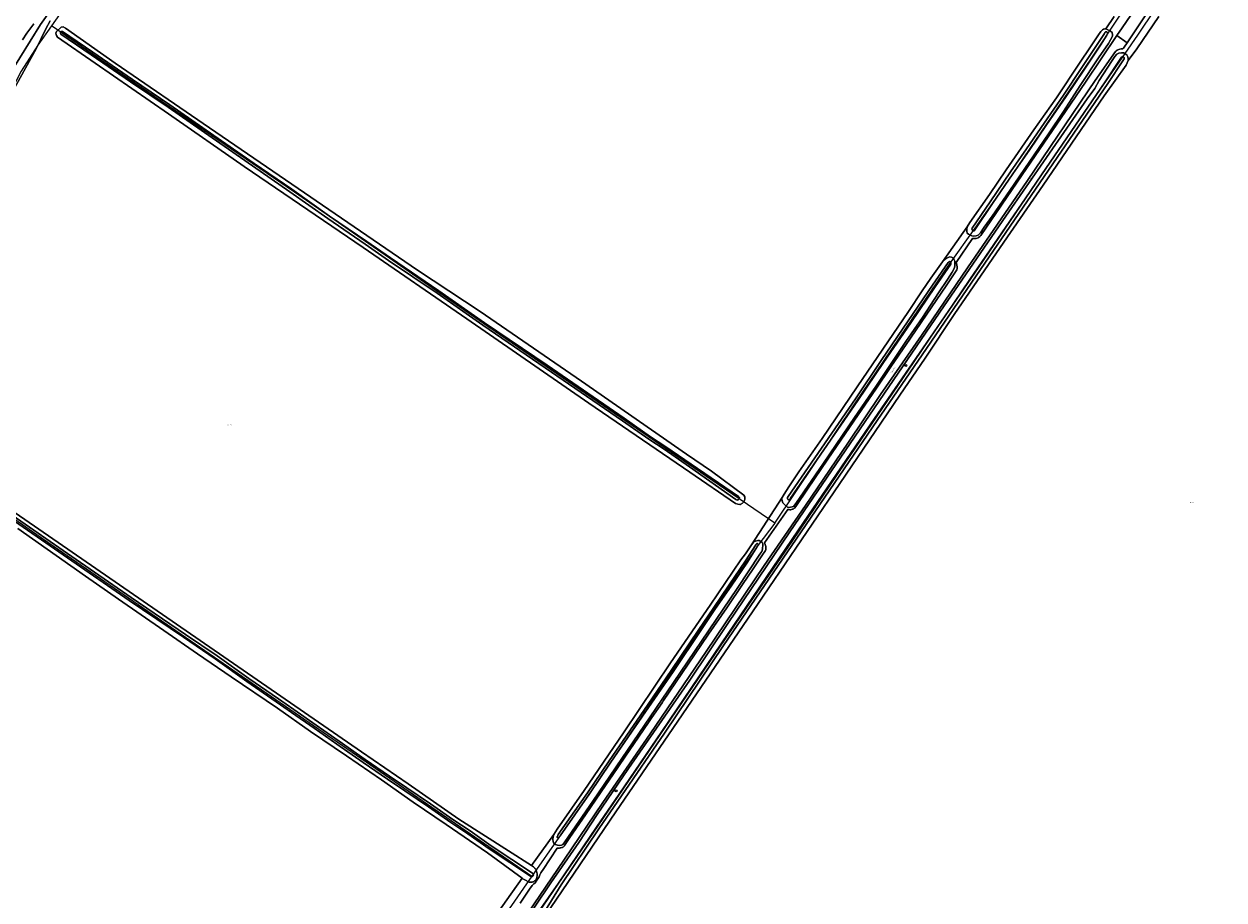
# Model space of a CAD drawing. Header units: metres. Extents: x 250001 to 257773, y 598992 to 609118.
# Tile 285 of 656: x 253455 to 253886, y 602004 to 602319. Entities that reach past the tile are written whole.
import ezdxf
from ezdxf.enums import TextEntityAlignment as Align
from ezdxf.lldxf.tags import DXFTag

# ---------------------------------------------------------------- set-up
doc = ezdxf.new("R2010")
doc.units = ezdxf.units.M
for name, color, linetype, lineweight in [('B-WE-GR-BOOM-S', 252, 'Continuous', 25), ('B-WE-GR-BOUWLAND-GV', 252, 'Continuous', 13), ('B-WE-GR-GROENVOORZIENING-GV', 252, 'Continuous', 18), ('B-WE-KG-GRENS_PERCEEL-G', 150, 'KG-PERCEEL', 18), ('B-WE-KG-GRENS_PERCEEL-S', 150, 'Continuous', 25), ('B-WE-OG-TOPOGRAFIE-T18', 2, 'Continuous', 18), ('B-WE-OG-WATER-GV', 252, 'Continuous', 18), ('B-WE-OG-WATER_SLOOT-GV', 252, 'Continuous', 18), ('B-WE-VH-VERHARDING_GESLOTEN-GV', 252, 'Continuous', 18), ('X-XX-AL-REFERENTIE-G', 7, 'Continuous', 18)]:
    doc.layers.add(name, color=color, linetype=linetype, lineweight=lineweight)
doc.styles.add('NLCS-ISO', font='NLCS-ISO.ttf')
doc.styles.add('NLCS-ISO-ANNOTATIEF-T18', font='NLCS-ISO.ttf', dxfattribs={"height": 1.8})
doc.styles.get("Standard").update_dxf_attribs({"font": 'NLCS-ISO.ttf'})
tags = doc.linetypes.add('KG-PERCEEL', pattern='A,5.5,-2,["P",Standard,S=1.8,R=0,X=-0.5,Y=-0.9],-2,5.5,-2,[5,NLCS.SHX,S=0.75,R=0,X=0,Y=0],-2', length=19).pattern_tags.tags
tags[6] = DXFTag(74, 10)

# ---------------------------------------------------------------- blocks, each defined once
blk = doc.blocks.new('SKG-PERCEELNUMMER-SO')
at = {"style": 'NLCS-ISO', "oblique": 10, "flags": 1}
blk.add_attdef('GEMEENTECODE', text='', height=1.8, dxfattribs=at).set_placement((0, 2.6), align=Align.MIDDLE_CENTER)
at = {"style": 'NLCS-ISO', "oblique": 10}
blk.add_attdef('SECTIE', text='', height=1.8, dxfattribs=at).set_placement((-0.5, 0), align=Align.MIDDLE_RIGHT)
blk.add_attdef('PERCEELNUMMER', text='', height=1.8, dxfattribs=at).set_placement((0.5, 0), align=Align.MIDDLE_LEFT)
blk = doc.blocks.new('BS2021-132-Xref-KAD-20210617')
at = {"layer": 'B-WE-KG-GRENS_PERCEEL-G', "flags": 128}
for points in [[(253470.19, 601751.189), (253479.108, 601765.297), (253492.894, 601785.714), (253530.188, 601840.187), (253549.594, 601868.187), (253558.688, 601881.562), (253567.422, 601894.125), (253573.688, 601902.375), (253575.11, 601904.75), (253577.672, 601908.937), (253588.922, 601925.562), (253603.796, 601947.25), (253626.734, 601980.937), (253646.454, 602009.937), (253659.14, 602028.312), (253673.516, 602049.375), (253696.688, 602083.5), (253701, 602089.812), (253715.39, 602110.937), (253730.828, 602133.437), (253749.626, 602161.187), (253774.454, 602197.687), (253794.468, 602227.187), (253833.406, 602284), (253854.89, 602315.062), (253861.25, 602324.562), (253886.39, 602361.125), (253905.75, 602389.375), (253944.566, 602447), (253954.812, 602462.187), (253975.734, 602492.875), (254012.578, 602546.875), (254017.734, 602555.187), (254024.828, 602565.562), (254052.5, 602605.937), (254063.938, 602622.687), (254101.844, 602678.125), (254119.104, 602703.215), (254154.18, 602753.762), (254195.268, 602814.106), (254218.408, 602848.278)], [(253792.124, 602643.008), (253791.33, 602640.382), (253786.998, 602626.705), (253785.528, 602623.249), (253782.888, 602619.233), (253779.644, 602615.184), (253775.036, 602611.184), (253748.434, 602593.917), (253740.63, 602587.841), (253730.178, 602578.057), (253709.694, 602557.023), (253689.72, 602537.751), (253676.68, 602525.602), (253605.518, 602456.117), (253596.444, 602446.157), (253593.894, 602444.242), (253570.696, 602427.874), (253560.968, 602422.172), (253544.98, 602414.113), (253536.986, 602409.783), (253527.4, 602404.099), (253520.022, 602399.412), (253512.786, 602394.064), (253509.608, 602391.326), (253507.676, 602389.126), (253505.938, 602386.127), (253501.898, 602377.895), (253497.192, 602370.911), (253485.93, 602350.891), (253469.306, 602325.302), (253464.404, 602318.452)], [(253724.35, 602139.625), (253746.126, 602172.013), (253753.374, 602182.883), (253763.438, 602197.778), (253769.476, 602206.634), (253787.19, 602232.802), (253796.45, 602245.684), (253805.708, 602258.97), (253838.316, 602306.876), (253848.784, 602322.576), (253868.912, 602351.964), (253895.08, 602390.612), (253904.742, 602404.702), (253928.092, 602439.324), (253938.556, 602455.024), (253971.972, 602504.541), (253979.459, 602515.134)], [(253464.404, 602318.452), (253459.434, 602311.507), (253453.458, 602302.084), (253449.48, 602294.435), (253447.838, 602290.234), (253445.306, 602285.961), (253440.784, 602281.028), (253434.362, 602275.403), (253426.134, 602269.813), (253415.904, 602264.957), (253409.62, 602261.418), (253406.536, 602259.331), (253402.822, 602255.832), (253397.584, 602250.633), (253394.488, 602247.231)], [(253724.35, 602139.625), (253699.428, 602156.715), (253619.716, 602211.465), (253551.682, 602258.567), (253491.7, 602299.63), (253464.404, 602318.452)], [(253341.884, 602214.685), (253343.586, 602212.467), (253348.174, 602211.09), (253393.614, 602181.257), (253461.542, 602133.982), (253637.094, 602012.875)], [(253724.35, 602139.625), (253718.312, 602131.625), (253705.61, 602113.062), (253694.61, 602097.062), (253690.782, 602091.375), (253676.296, 602069.937), (253652.296, 602034.562), (253646.734, 602026.75), (253637.094, 602012.875)], [(253637.094, 602012.875), (253627.876, 601999.5), (253601.876, 601961.5), (253581.14, 601930.812), (253568.938, 601913.062), (253564.172, 601905.875), (253560.046, 601899.25), (253550.734, 601886.062), (253542.568, 601874.061)]]:
    blk.add_lwpolyline(points, dxfattribs=at)
at = {"layer": 'B-WE-KG-GRENS_PERCEEL-S', "xscale": 0.2, "yscale": 0.2, "zscale": 0.2}
for p, values in [((253815.875, 602263.415), {'PERCEELNUMMER': '188', 'SECTIE': 'M'}), ((253528.169, 602174.999), {'PERCEELNUMMER': '176', 'SECTIE': 'M'}), ((253874.075, 602147.119), {'PERCEELNUMMER': '576', 'SECTIE': 'M'})]:
    blk.add_blockref('SKG-PERCEELNUMMER-SO', p, dxfattribs=at).add_auto_attribs(values)
blk = doc.blocks.new('SGR-BOOM_01-SO')
at = {"linetype": 'ByBlock', "lineweight": 18}
h = blk.add_hatch(color=0, dxfattribs=at)
h.dxf.hatch_style = 1
edge = h.paths.add_edge_path()
edge.add_arc((0, 0), 0.25, 0, 360)
at = {"color": 0, "linetype": 'ByBlock', "lineweight": 18}
for radius in [2, 0.25]:
    blk.add_circle((0, 0), radius, dxfattribs=at)
blk = doc.blocks.new('BS2021-132-Xref-BGT-GRIJS-20210617-aangepast')
at = {"layer": 'B-WE-GR-BOUWLAND-GV', "flags": 128}
for points in [[(253463.957, 602320.256), (253462.323, 602317.326), (253458.851, 602310.091), (253449.924, 602293.889)], [(253393.261, 602183.444), (253575.871, 602057.503), (253592.59, 602045.951), (253610.757, 602033.284), (253628.651, 602021.94), (253636.91, 602016.663), (253644.914, 602027.81), (253646.201, 602029.679), (253655.843, 602043.64), (253670.049, 602064.282), (253686.917, 602089.438), (253701.166, 602110.182), (253712.227, 602126.468), (253713.807, 602128.617), (253716.016, 602131.912), (253727.074, 602148.947), (253727.747, 602150.153), (253729.414, 602152.727), (253733.027, 602158.126), (253741.382, 602170.073), (253753.978, 602188.698), (253772.382, 602215.739), (253777.371, 602223.212), (253780.428, 602227.67), (253784.672, 602233.585), (253793.568, 602246.179), (253794.504, 602247.694), (253801.6, 602257.846), (253807.569, 602266.643), (253817.459, 602281.076), (253825.624, 602292.581), (253833.889, 602305.042), (253837.884, 602310.831), (253840.683, 602315.165), (253841.618, 602316.383), (253842.174, 602316.904), (253842.571, 602317.173), (253842.998, 602317.31), (253843.356, 602317.266), (253846.415, 602321.762)], [(253862.448, 602321.767), (253854.502, 602310.141), (253851.436, 602305.895), (253850.633, 602304.278), (253842.79, 602293.287), (253832.754, 602278.516), (253820.801, 602261.17), (253806.755, 602240.706), (253788.892, 602214.695), (253778.403, 602198.998), (253769.288, 602185.625), (253760.452, 602172.561), (253745.705, 602150.978), (253716.314, 602107.813), (253686.191, 602063.604), (253667.289, 602035.931), (253641.613, 601998.195)], [(253622.497, 601996.588), (253633.608, 602012.064), (253621.131, 602021.21), (253606.227, 602031.362), (253594.424, 602039.373), (253583.066, 602047.444), (253570.4, 602056.084), (253557.462, 602064.859), (253545.616, 602073.147), (253529.011, 602084.401), (253516.879, 602092.778), (253504.787, 602101.094), (253488.497, 602112.375), (253476.582, 602120.67), (253452.291, 602137.794)]]:
    blk.add_lwpolyline(points, dxfattribs=at)
blk.add_lwpolyline([(253701.584, 602158.368), (253713.189, 602149.714), (253713.639, 602149.149), (253713.653, 602148.988), (253713.657, 602148.787), (253713.644, 602148.586), (253713.616, 602148.386), (253713.572, 602148.19), (253713.513, 602147.996), (253713.439, 602147.808), (253713.35, 602147.627), (253713.248, 602147.452), (253713.132, 602147.286), (253713.003, 602147.13), (253712.863, 602146.984), (253712.712, 602146.85), (253712.55, 602146.727), (253712.38, 602146.618), (253712.202, 602146.523), (253712.017, 602146.441), (253711.827, 602146.375), (253711.046, 602146.452), (253710.304, 602146.783), (253693.873, 602158.008), (253657.568, 602182.771), (253613.734, 602213.12), (253576.417, 602238.686), (253533.599, 602267.909), (253506.474, 602286.751), (253480.035, 602305.018), (253466.575, 602314.271), (253466.15, 602314.943), (253466.016, 602315.33), (253466.007, 602315.738), (253466.198, 602316.342), (253467.919, 602317.929), (253468.565, 602317.989), (253469.453, 602317.555), (253487.305, 602305.011), (253521.15, 602281.795), (253595.976, 602230.576), (253618.475, 602215.754), (253654.923, 602190.747), (253692.68, 602164.493)], close=True, dxfattribs=at)
at = {"layer": 'B-WE-GR-GROENVOORZIENING-GV', "flags": 128}
for points in [[(253449.924, 602293.889), (253458.851, 602310.091), (253462.323, 602317.326), (253463.957, 602320.256)], [(253469.344, 602331.416), (253460.467, 602318.924), (253449.338, 602300.897)], [(253846.415, 602321.762), (253843.356, 602317.266), (253843.559, 602317.241), (253844.982, 602316.529), (253845.607, 602316.003), (253845.805, 602315.222), (253845.78, 602314.69), (253844.282, 602312.02), (253840.766, 602306.913), (253834.087, 602296.996), (253828.119, 602287.609), (253822.72, 602279.606), (253808.837, 602259.215), (253802.458, 602249.947), (253799.634, 602246.004), (253798.288, 602244.062), (253797.453, 602243.222), (253796.778, 602242.986), (253795.912, 602242.866), (253795.177, 602242.967), (253794.06, 602243.493), (253793.544, 602243.946), (253793.381, 602244.622), (253793.365, 602245.238), (253793.568, 602246.179), (253784.672, 602233.585), (253785.8, 602234.63), (253786.65, 602235.176), (253787.311, 602235.339), (253787.913, 602235.297), (253788.369, 602235.033), (253788.767, 602234.55), (253789.033, 602233.846), (253789.123, 602232.979), (253789.125, 602232.333), (253789.111, 602231.981), (253788.863, 602231.202), (253788.074, 602229.907), (253786.465, 602227.201), (253783.159, 602222.463), (253777.469, 602213.534), (253771.485, 602204.913), (253760.674, 602188.76), (253752.964, 602177.681), (253741.875, 602161.292), (253731.97, 602146.772), (253731.092, 602145.668), (253730.564, 602145.52), (253729.991, 602145.371), (253729.566, 602145.282), (253729.007, 602145.325), (253727.992, 602146.233), (253727.3, 602146.936), (253727.018, 602147.757), (253726.943, 602148.389), (253727.074, 602148.947), (253716.016, 602131.912), (253716.836, 602132.913), (253717.437, 602133.252), (253718.259, 602133.46), (253718.802, 602133.417), (253719.405, 602133.096), (253719.818, 602132.686), (253720.039, 602132.202), (253720.056, 602131.541), (253719.969, 602130.865), (253719.926, 602130.38), (253719.708, 602129.513), (253718.962, 602128.542), (253710.843, 602116.229), (253687.992, 602082.392), (253658.937, 602039.816), (253648.901, 602025.133), (253648.184, 602024.221), (253647.729, 602023.984), (253647.039, 602023.88), (253646.319, 602023.922), (253645.555, 602024.155), (253644.981, 602024.55), (253644.656, 602025.254), (253644.596, 602026.003), (253644.681, 602026.987), (253644.914, 602027.81), (253636.91, 602016.663), (253637.673, 602016.163), (253637.852, 602015.99), (253638.021, 602015.805), (253638.176, 602015.611), (253638.319, 602015.406), (253638.449, 602015.193), (253638.564, 602014.972), (253638.666, 602014.744), (253638.752, 602014.51), (253638.823, 602014.271), (253638.879, 602014.028), (253638.919, 602013.782), (253638.943, 602013.534), (253638.951, 602013.284), (253638.944, 602013.035), (253638.92, 602012.787), (253638.919, 602012.77), (253638.897, 602012.579), (253638.86, 602012.391), (253638.807, 602012.206), (253638.739, 602012.027), (253638.656, 602011.854), (253638.559, 602011.688), (253638.449, 602011.531), (253638.326, 602011.384), (253638.191, 602011.248), (253638.045, 602011.123), (253637.889, 602011.011), (253637.725, 602010.912), (253637.553, 602010.827), (253637.374, 602010.757), (253637.19, 602010.702), (253637.003, 602010.662), (253636.812, 602010.639), (253636.621, 602010.631), (253636.429, 602010.639), (253636.239, 602010.663), (253636.051, 602010.703), (253635.867, 602010.758), (253635.689, 602010.829), (253635.517, 602010.914), (253635.352, 602011.013), (253635.197, 602011.125), (253635.052, 602011.25), (253633.817, 602011.911), (253633.608, 602012.064), (253622.497, 601996.588)], [(253632.794, 602003.108), (253636.249, 602008.166), (253637.155, 602009.412), (253637.356, 602009.707), (253637.756, 602010.009), (253638.205, 602010.472), (253638.57, 602010.966), (253639.666, 602012.589), (253639.778, 602012.833), (253639.778, 602012.981), (253639.897, 602013.326), (253639.988, 602013.562), (253640.31, 602013.995), (253640.563, 602014.384), (253641.158, 602015.251), (253646.108, 602022.89), (253646.888, 602022.934), (253647.023, 602022.934), (253647.244, 602022.964), (253647.494, 602023.002), (253647.785, 602023.066), (253648.04, 602023.142), (253648.217, 602023.216), (253648.437, 602023.39), (253648.643, 602023.633), (253648.812, 602023.813), (253650.689, 602026.658), (253656.336, 602034.91), (253661.975, 602043.096), (253667.921, 602051.853), (253670.693, 602055.942), (253675.356, 602062.748), (253679.219, 602068.428), (253680.196, 602069.873), (253683.852, 602075.155), (253684.408, 602076.007), (253690.927, 602085.62), (253700.559, 602099.763), (253707.105, 602109.28), (253712.719, 602117.617), (253716.62, 602123.272), (253719.768, 602127.972), (253721.066, 602129.908), (253721.182, 602130.243), (253721.211, 602130.452), (253721.192, 602130.908), (253721.115, 602131.316), (253720.981, 602131.705), (253720.864, 602132.066), (253720.649, 602132.57), (253724.927, 602138.646), (253729.012, 602144.532), (253729.779, 602144.449), (253730.123, 602144.508), (253730.598, 602144.656), (253730.93, 602144.765), (253731.162, 602144.891), (253731.444, 602145.116), (253731.887, 602145.701), (253736.132, 602151.903), (253743.436, 602162.625), (253752.745, 602176.298), (253760.634, 602187.864), (253766.084, 602195.829), (253773.108, 602206.125), (253780.826, 602217.473), (253786.001, 602224.981), (253789.606, 602230.348), (253789.793, 602230.706), (253789.911, 602231.18), (253789.914, 602231.486), (253789.908, 602231.841), (253789.849, 602232.417), (253789.661, 602232.984), (253789.621, 602233.316), (253795.454, 602241.943), (253796.164, 602241.962), (253796.415, 602241.957), (253796.799, 602241.999), (253797.079, 602242.1), (253797.427, 602242.206), (253797.651, 602242.339), (253798.097, 602242.683), (253798.433, 602243.113), (253813.31, 602264.899), (253827.26, 602285.372), (253836.001, 602298.181), (253847.323, 602314.874), (253849.196, 602317.635), (253858.393, 602331.156)], [(253632.345, 601993.266), (253643.931, 602010.478), (253653.983, 602024.941), (253660.536, 602035.032), (253671.801, 602051.466), (253693.791, 602083.274), (253707.44, 602103.649), (253729.735, 602136.618), (253751.417, 602168.278), (253765.389, 602188.713), (253785.198, 602217.769), (253807.451, 602250.019), (253836.713, 602292.184), (253839.376, 602295.921), (253840.925, 602298.745), (253845.416, 602305.6), (253846.556, 602307.439), (253847.289, 602308.263), (253848.081, 602308.544), (253848.962, 602308.708), (253849.667, 602308.71), (253850.946, 602308.023), (253851.286, 602307.29), (253851.434, 602306.688), (253851.436, 602305.895), (253854.502, 602310.141), (253862.448, 602321.767)], [(253857.715, 602322.336), (253851.024, 602312.336), (253849.983, 602310.78), (253849.72, 602310.416), (253849.439, 602310.194), (253849.218, 602310.14), (253848.882, 602310.087), (253848.411, 602310.006), (253848.054, 602309.916), (253847.666, 602309.778), (253847.404, 602309.666), (253847.129, 602309.454), (253846.854, 602309.18), (253839.583, 602298.727), (253815.15, 602262.788), (253793.657, 602231.377), (253777.141, 602207.121), (253762.414, 602185.874), (253750.668, 602168.389), (253735.401, 602146.034), (253720.543, 602124.426), (253699.748, 602093.558), (253679.572, 602064.012), (253662.577, 602039.287), (253648.549, 602018.583), (253635.568, 601999.543)]]:
    blk.add_lwpolyline(points, dxfattribs=at)
at = {"layer": 'B-WE-OG-WATER-GV', "flags": 128}
for points in [[(253453.927, 602313.411), (253455.527, 602315.705), (253458.056, 602319.082)], [(253641.593, 602000), (253647.587, 602009.74), (253661.151, 602029.824), (253669.308, 602041.678), (253684.685, 602064.16), (253705.981, 602095.673), (253733.835, 602136.614), (253761.142, 602176.624), (253777.338, 602200.185), (253798.33, 602230.813), (253821.163, 602264.278), (253844.077, 602297.629), (253849.464, 602305.799), (253849.983, 602306.571), (253849.99, 602306.6), (253850.003, 602306.695), (253849.999, 602306.79), (253849.98, 602306.884), (253849.945, 602306.973), (253849.896, 602307.055), (253849.834, 602307.128), (253849.761, 602307.189), (253849.678, 602307.237), (253849.589, 602307.271), (253849.495, 602307.29), (253849.4, 602307.292), (253849.305, 602307.279), (253849.214, 602307.25), (253849.129, 602307.207), (253849.052, 602307.15), (253848.55, 602306.402), (253843.169, 602298.24), (253820.26, 602264.896), (253797.427, 602231.431), (253776.436, 602200.804), (253760.239, 602177.242), (253732.931, 602137.23), (253705.075, 602096.287), (253683.78, 602064.775), (253668.406, 602042.297), (253660.247, 602030.44), (253646.684, 602010.358), (253639.442, 602000)], [(253447.929, 602142.57), (253492.297, 602111.869), (253511.819, 602098.656), (253523.183, 602090.878), (253534.626, 602082.739), (253545.198, 602075.496), (253550.712, 602071.611), (253558.77, 602065.981), (253567.007, 602060.312), (253576.411, 602053.718), (253585.124, 602047.709), (253591.344, 602043.489), (253599.868, 602037.705), (253607.929, 602032.057), (253614.096, 602028.01), (253621.725, 602022.642), (253636.531, 602012.766), (253636.887, 602012.647), (253636.988, 602012.646), (253637.089, 602012.66), (253637.185, 602012.69), (253637.277, 602012.735), (253637.359, 602012.793), (253637.432, 602012.864), (253637.492, 602012.945), (253637.539, 602013.035), (253637.572, 602013.131), (253637.589, 602013.231), (253637.589, 602013.332), (253637.574, 602013.432), (253637.544, 602013.529), (253637.499, 602013.62), (253637.475, 602013.656), (253637.251, 602013.845), (253622.458, 602023.712), (253614.825, 602029.082), (253608.657, 602033.131), (253600.604, 602038.773), (253592.072, 602044.562), (253585.856, 602048.779), (253577.152, 602054.782), (253567.747, 602061.377), (253559.509, 602067.047), (253551.457, 602072.673), (253545.938, 602076.561), (253535.369, 602083.803), (253523.926, 602091.942), (253512.549, 602099.728), (253493.03, 602112.939), (253471.657, 602127.728), (253448.668, 602143.636)]]:
    blk.add_lwpolyline(points, dxfattribs=at)
for points in [[(253468.352, 602316.313), (253468.122, 602316.345), (253468.086, 602316.345), (253467.997, 602316.334), (253467.912, 602316.307), (253467.833, 602316.266), (253467.763, 602316.211), (253467.704, 602316.144), (253467.657, 602316.068), (253467.625, 602315.985), (253467.608, 602315.897), (253467.607, 602315.808), (253467.622, 602315.72), (253467.653, 602315.636), (253467.734, 602315.403), (253478.636, 602307.989), (253492.838, 602298.236), (253506.339, 602289.117), (253522.109, 602278.115), (253536.667, 602268.045), (253550.092, 602258.75), (253563.707, 602249.106), (253577.14, 602239.948), (253585.572, 602234.083), (253602.963, 602222.321), (253619.462, 602210.792), (253641.887, 602195.523), (253669.631, 602176.486), (253679.116, 602169.831), (253684.625, 602166.226), (253693.739, 602159.96), (253710.414, 602148.15), (253710.903, 602147.994), (253711.014, 602148.012), (253711.123, 602148.045), (253711.225, 602148.093), (253711.32, 602148.155), (253711.405, 602148.23), (253711.479, 602148.316), (253711.54, 602148.411), (253711.587, 602148.514), (253711.618, 602148.623), (253711.635, 602148.735), (253711.635, 602148.848), (253711.619, 602148.961), (253711.588, 602149.069), (253711.584, 602149.078), (253711.362, 602149.295), (253694.369, 602160.862), (253685.238, 602167.139), (253679.733, 602170.741), (253670.253, 602177.393), (253642.507, 602196.431), (253620.087, 602211.698), (253603.586, 602223.228), (253586.194, 602234.99), (253577.764, 602240.854), (253564.335, 602250.01), (253550.723, 602259.651), (253537.293, 602268.949), (253522.737, 602279.019), (253506.961, 602290.024), (253493.457, 602299.145), (253479.256, 602308.897)], [(253843.579, 602316.258), (253843.489, 602316.267), (253843.398, 602316.259), (253843.311, 602316.236), (253843.229, 602316.197), (253843.154, 602316.145), (253843.091, 602316.081), (253843.039, 602316.006), (253842.829, 602315.647), (253840.495, 602312.095), (253834.779, 602303.405), (253828.136, 602293.527), (253821.146, 602283.462), (253814.861, 602274.228), (253809.082, 602265.884), (253801.76, 602255.139), (253795.352, 602245.67), (253795.236, 602245.299), (253795.267, 602245.198), (253795.315, 602245.1), (253795.376, 602245.01), (253795.45, 602244.929), (253795.534, 602244.86), (253795.628, 602244.804), (253795.729, 602244.763), (253795.835, 602244.737), (253795.944, 602244.726), (253796.053, 602244.731), (253796.263, 602245.053), (253802.67, 602254.522), (253809.989, 602265.262), (253815.768, 602273.605), (253822.053, 602282.839), (253829.044, 602292.906), (253835.694, 602302.796), (253841.415, 602311.49), (253843.748, 602315.043), (253843.992, 602315.65), (253844.002, 602315.741), (253843.996, 602315.831), (253843.974, 602315.919), (253843.937, 602316.002), (253843.886, 602316.077), (253843.822, 602316.142), (253843.749, 602316.195), (253843.667, 602316.234)], [(253787.233, 602233.651), (253787.142, 602233.653), (253787.052, 602233.64), (253786.966, 602233.611), (253786.886, 602233.567), (253786.815, 602233.51), (253786.755, 602233.441), (253786.708, 602233.363), (253781.12, 602225.172), (253772.366, 602212.341), (253762.574, 602198.089), (253753.349, 602184.326), (253738.738, 602163.209), (253729.166, 602149.32), (253728.981, 602148.899), (253728.94, 602148.818), (253728.914, 602148.731), (253728.903, 602148.64), (253728.908, 602148.549), (253728.929, 602148.46), (253728.966, 602148.377), (253729.016, 602148.301), (253729.078, 602148.235), (253729.152, 602148.181), (253729.234, 602148.14), (253729.321, 602148.115), (253729.411, 602148.105), (253729.502, 602148.111), (253729.591, 602148.133), (253729.674, 602148.17), (253729.75, 602148.22), (253729.815, 602148.284), (253729.869, 602148.357), (253729.908, 602148.439), (253729.91, 602148.442), (253730.072, 602148.696), (253739.644, 602162.584), (253754.258, 602183.707), (253763.484, 602197.471), (253773.274, 602211.719), (253782.028, 602224.552), (253787.617, 602232.743), (253787.686, 602233.043), (253787.69, 602233.072), (253787.694, 602233.163), (253787.681, 602233.253), (253787.652, 602233.34), (253787.609, 602233.42), (253787.553, 602233.491), (253787.485, 602233.552), (253787.407, 602233.6), (253787.323, 602233.633)], [(253718.133, 602132.35), (253718.057, 602132.36), (253717.98, 602132.354), (253717.906, 602132.332), (253717.839, 602132.296), (253717.78, 602132.246), (253717.732, 602132.186), (253717.699, 602132.117), (253717.68, 602132.042), (253717.525, 602131.871), (253713.891, 602126.119), (253708.013, 602117.529), (253702.414, 602109.419), (253697.109, 602101.511), (253687.179, 602086.672), (253677.249, 602072.313), (253664.829, 602054.264), (253657.111, 602042.79), (253646.547, 602027.811), (253646.219, 602027.085), (253646.196, 602027.045), (253646.17, 602026.976), (253646.16, 602026.904), (253646.166, 602026.832), (253646.187, 602026.762), (253646.224, 602026.699), (253646.273, 602026.645), (253646.332, 602026.603), (253646.4, 602026.575), (253646.471, 602026.563), (253646.544, 602026.566), (253646.615, 602026.585), (253646.679, 602026.619), (253646.734, 602026.666), (253646.778, 602026.725), (253646.808, 602026.791), (253647.18, 602027.365), (253657.749, 602042.351), (253665.47, 602053.829), (253677.887, 602071.874), (253687.82, 602086.236), (253697.753, 602101.08), (253703.054, 602108.983), (253708.652, 602117.09), (253714.538, 602125.693), (253718.18, 602131.457), (253718.408, 602131.903), (253718.416, 602131.946), (253718.417, 602132.023), (253718.402, 602132.098), (253718.372, 602132.169), (253718.328, 602132.232), (253718.271, 602132.285), (253718.206, 602132.325)]]:
    blk.add_lwpolyline(points, close=True, dxfattribs=at)
at = {"layer": 'B-WE-OG-WATER_SLOOT-GV', "flags": 128}
for points in [[(253449.338, 602300.897), (253460.467, 602318.924), (253469.344, 602331.416)], [(253458.056, 602319.082), (253455.527, 602315.705), (253453.927, 602313.411)], [(253641.613, 601998.195), (253667.289, 602035.931), (253686.191, 602063.604), (253716.314, 602107.813), (253745.705, 602150.978), (253760.452, 602172.561), (253769.288, 602185.625), (253778.403, 602198.998), (253788.892, 602214.695), (253806.755, 602240.706), (253820.801, 602261.17), (253832.754, 602278.516), (253842.79, 602293.287), (253850.633, 602304.278), (253851.436, 602305.895), (253851.434, 602306.688), (253851.286, 602307.29), (253850.946, 602308.023), (253849.667, 602308.71), (253848.962, 602308.708), (253848.081, 602308.544), (253847.289, 602308.263), (253846.556, 602307.439), (253845.416, 602305.6), (253840.925, 602298.745), (253839.376, 602295.921), (253836.713, 602292.184), (253807.451, 602250.019), (253785.198, 602217.769), (253765.389, 602188.713), (253751.417, 602168.278), (253729.735, 602136.618), (253707.44, 602103.649), (253693.791, 602083.274), (253671.801, 602051.466), (253660.536, 602035.032), (253653.983, 602024.941), (253643.931, 602010.478), (253632.345, 601993.266)], [(253639.442, 602000), (253646.684, 602010.358), (253660.247, 602030.44), (253668.406, 602042.297), (253683.78, 602064.775), (253705.075, 602096.287), (253732.931, 602137.23), (253760.239, 602177.242), (253776.436, 602200.804), (253797.427, 602231.431), (253820.26, 602264.896), (253843.169, 602298.24), (253848.55, 602306.402), (253849.052, 602307.15), (253849.129, 602307.207), (253849.214, 602307.25), (253849.305, 602307.279), (253849.4, 602307.292), (253849.495, 602307.29), (253849.589, 602307.271), (253849.678, 602307.237), (253849.761, 602307.189), (253849.834, 602307.128), (253849.896, 602307.055), (253849.945, 602306.973), (253849.98, 602306.884), (253849.999, 602306.79), (253850.003, 602306.695), (253849.99, 602306.6), (253849.983, 602306.571), (253849.464, 602305.799), (253844.077, 602297.629), (253821.163, 602264.278), (253798.33, 602230.813), (253777.338, 602200.185), (253761.142, 602176.624), (253733.835, 602136.614), (253705.981, 602095.673), (253684.685, 602064.16), (253669.308, 602041.678), (253661.151, 602029.824), (253647.587, 602009.74), (253641.593, 602000)], [(253452.291, 602137.794), (253476.582, 602120.67), (253488.497, 602112.375), (253504.787, 602101.094), (253516.879, 602092.778), (253529.011, 602084.401), (253545.616, 602073.147), (253557.462, 602064.859), (253570.4, 602056.084), (253583.066, 602047.444), (253594.424, 602039.373), (253606.227, 602031.362), (253621.131, 602021.21), (253633.608, 602012.064), (253633.817, 602011.911), (253635.052, 602011.25), (253635.197, 602011.125), (253635.352, 602011.013), (253635.517, 602010.914), (253635.689, 602010.829), (253635.867, 602010.758), (253636.051, 602010.703), (253636.239, 602010.663), (253636.429, 602010.639), (253636.621, 602010.631), (253636.812, 602010.639), (253637.003, 602010.662), (253637.19, 602010.702), (253637.374, 602010.757), (253637.553, 602010.827), (253637.725, 602010.912), (253637.889, 602011.011), (253638.045, 602011.123), (253638.191, 602011.248), (253638.326, 602011.384), (253638.449, 602011.531), (253638.559, 602011.688), (253638.656, 602011.854), (253638.739, 602012.027), (253638.807, 602012.206), (253638.86, 602012.391), (253638.897, 602012.579), (253638.919, 602012.77), (253638.92, 602012.787), (253638.944, 602013.035), (253638.951, 602013.284), (253638.943, 602013.534), (253638.919, 602013.782), (253638.879, 602014.028), (253638.823, 602014.271), (253638.752, 602014.51), (253638.666, 602014.744), (253638.564, 602014.972), (253638.449, 602015.193), (253638.319, 602015.406), (253638.176, 602015.611), (253638.021, 602015.805), (253637.852, 602015.99), (253637.673, 602016.163), (253636.91, 602016.663), (253628.651, 602021.94), (253610.757, 602033.284), (253592.59, 602045.951), (253575.871, 602057.503), (253393.261, 602183.444)], [(253448.668, 602143.636), (253471.657, 602127.728), (253493.03, 602112.939), (253512.549, 602099.728), (253523.926, 602091.942), (253535.369, 602083.803), (253545.938, 602076.561), (253551.457, 602072.673), (253559.509, 602067.047), (253567.747, 602061.377), (253577.152, 602054.782), (253585.856, 602048.779), (253592.072, 602044.562), (253600.604, 602038.773), (253608.657, 602033.131), (253614.825, 602029.082), (253622.458, 602023.712), (253637.251, 602013.845), (253637.475, 602013.656), (253637.499, 602013.62), (253637.544, 602013.529), (253637.574, 602013.432), (253637.589, 602013.332), (253637.589, 602013.231), (253637.572, 602013.131), (253637.539, 602013.035), (253637.492, 602012.945), (253637.432, 602012.864), (253637.359, 602012.793), (253637.277, 602012.735), (253637.185, 602012.69), (253637.089, 602012.66), (253636.988, 602012.646), (253636.887, 602012.647), (253636.531, 602012.766), (253621.725, 602022.642), (253614.096, 602028.01), (253607.929, 602032.057), (253599.868, 602037.705), (253591.344, 602043.489), (253585.124, 602047.709), (253576.411, 602053.718), (253567.007, 602060.312), (253558.77, 602065.981), (253550.712, 602071.611), (253545.198, 602075.496), (253534.626, 602082.739), (253523.183, 602090.878), (253511.819, 602098.656), (253492.297, 602111.869), (253447.929, 602142.57)]]:
    blk.add_lwpolyline(points, dxfattribs=at)
for points in [[(253469.453, 602317.555), (253468.565, 602317.989), (253467.919, 602317.929), (253466.198, 602316.342), (253466.007, 602315.738), (253466.016, 602315.33), (253466.15, 602314.943), (253466.575, 602314.271), (253480.035, 602305.018), (253506.474, 602286.751), (253533.599, 602267.909), (253576.417, 602238.686), (253613.734, 602213.12), (253657.568, 602182.771), (253693.873, 602158.008), (253710.304, 602146.783), (253711.046, 602146.452), (253711.827, 602146.375), (253712.017, 602146.441), (253712.202, 602146.523), (253712.38, 602146.618), (253712.55, 602146.727), (253712.712, 602146.85), (253712.863, 602146.984), (253713.003, 602147.13), (253713.132, 602147.286), (253713.248, 602147.452), (253713.35, 602147.627), (253713.439, 602147.808), (253713.513, 602147.996), (253713.572, 602148.19), (253713.616, 602148.386), (253713.644, 602148.586), (253713.657, 602148.787), (253713.653, 602148.988), (253713.639, 602149.149), (253713.189, 602149.714), (253701.584, 602158.368), (253692.68, 602164.493), (253654.923, 602190.747), (253618.475, 602215.754), (253595.976, 602230.576), (253521.15, 602281.795), (253487.305, 602305.011)], [(253468.086, 602316.345), (253468.122, 602316.345), (253468.352, 602316.313), (253479.256, 602308.897), (253493.457, 602299.145), (253506.961, 602290.024), (253522.737, 602279.019), (253537.293, 602268.949), (253550.723, 602259.651), (253564.335, 602250.01), (253577.764, 602240.854), (253586.194, 602234.99), (253603.586, 602223.228), (253620.087, 602211.698), (253642.507, 602196.431), (253670.253, 602177.393), (253679.733, 602170.741), (253685.238, 602167.139), (253694.369, 602160.862), (253711.362, 602149.295), (253711.584, 602149.078), (253711.588, 602149.069), (253711.619, 602148.961), (253711.635, 602148.848), (253711.635, 602148.735), (253711.618, 602148.623), (253711.587, 602148.514), (253711.54, 602148.411), (253711.479, 602148.316), (253711.405, 602148.23), (253711.32, 602148.155), (253711.225, 602148.093), (253711.123, 602148.045), (253711.014, 602148.012), (253710.903, 602147.994), (253710.414, 602148.15), (253693.739, 602159.96), (253684.625, 602166.226), (253679.116, 602169.831), (253669.631, 602176.486), (253641.887, 602195.523), (253619.462, 602210.792), (253602.963, 602222.321), (253585.572, 602234.083), (253577.14, 602239.948), (253563.707, 602249.106), (253550.092, 602258.75), (253536.667, 602268.045), (253522.109, 602278.115), (253506.339, 602289.117), (253492.838, 602298.236), (253478.636, 602307.989), (253467.734, 602315.403), (253467.653, 602315.636), (253467.622, 602315.72), (253467.607, 602315.808), (253467.608, 602315.897), (253467.625, 602315.985), (253467.657, 602316.068), (253467.704, 602316.144), (253467.763, 602316.211), (253467.833, 602316.266), (253467.912, 602316.307), (253467.997, 602316.334)], [(253843.356, 602317.266), (253842.998, 602317.31), (253842.571, 602317.173), (253842.174, 602316.904), (253841.618, 602316.383), (253840.683, 602315.165), (253837.884, 602310.831), (253833.889, 602305.042), (253825.624, 602292.581), (253817.459, 602281.076), (253807.569, 602266.643), (253801.6, 602257.846), (253794.504, 602247.694), (253793.568, 602246.179), (253793.365, 602245.238), (253793.381, 602244.622), (253793.544, 602243.946), (253794.06, 602243.493), (253795.177, 602242.967), (253795.912, 602242.866), (253796.778, 602242.986), (253797.453, 602243.222), (253798.288, 602244.062), (253799.634, 602246.004), (253802.458, 602249.947), (253808.837, 602259.215), (253822.72, 602279.606), (253828.119, 602287.609), (253834.087, 602296.996), (253840.766, 602306.913), (253844.282, 602312.02), (253845.78, 602314.69), (253845.805, 602315.222), (253845.607, 602316.003), (253844.982, 602316.529), (253843.559, 602317.241)], [(253843.822, 602316.142), (253843.886, 602316.077), (253843.937, 602316.002), (253843.974, 602315.919), (253843.996, 602315.831), (253844.002, 602315.741), (253843.992, 602315.65), (253843.748, 602315.043), (253841.415, 602311.49), (253835.694, 602302.796), (253829.044, 602292.906), (253822.053, 602282.839), (253815.768, 602273.605), (253809.989, 602265.262), (253802.67, 602254.522), (253796.263, 602245.053), (253796.053, 602244.731), (253795.944, 602244.726), (253795.835, 602244.737), (253795.729, 602244.763), (253795.628, 602244.804), (253795.534, 602244.86), (253795.45, 602244.929), (253795.376, 602245.01), (253795.315, 602245.1), (253795.267, 602245.198), (253795.236, 602245.299), (253795.352, 602245.67), (253801.76, 602255.139), (253809.082, 602265.884), (253814.861, 602274.228), (253821.146, 602283.462), (253828.136, 602293.527), (253834.779, 602303.405), (253840.495, 602312.095), (253842.829, 602315.647), (253843.039, 602316.006), (253843.091, 602316.081), (253843.154, 602316.145), (253843.229, 602316.197), (253843.311, 602316.236), (253843.398, 602316.259), (253843.489, 602316.267), (253843.579, 602316.258), (253843.667, 602316.234), (253843.749, 602316.195)], [(253784.672, 602233.585), (253780.428, 602227.67), (253777.371, 602223.212), (253772.382, 602215.739), (253753.978, 602188.698), (253741.382, 602170.073), (253733.027, 602158.126), (253729.414, 602152.727), (253727.747, 602150.153), (253727.074, 602148.947), (253726.943, 602148.389), (253727.018, 602147.757), (253727.3, 602146.936), (253727.992, 602146.233), (253729.007, 602145.325), (253729.566, 602145.282), (253729.991, 602145.371), (253730.564, 602145.52), (253731.092, 602145.668), (253731.97, 602146.772), (253741.875, 602161.292), (253752.964, 602177.681), (253760.674, 602188.76), (253771.485, 602204.913), (253777.469, 602213.534), (253783.159, 602222.463), (253786.465, 602227.201), (253788.074, 602229.907), (253788.863, 602231.202), (253789.111, 602231.981), (253789.125, 602232.333), (253789.123, 602232.979), (253789.033, 602233.846), (253788.767, 602234.55), (253788.369, 602235.033), (253787.913, 602235.297), (253787.311, 602235.339), (253786.65, 602235.176), (253785.8, 602234.63)], [(253787.052, 602233.64), (253787.142, 602233.653), (253787.233, 602233.651), (253787.323, 602233.633), (253787.407, 602233.6), (253787.485, 602233.552), (253787.553, 602233.491), (253787.609, 602233.42), (253787.652, 602233.34), (253787.681, 602233.253), (253787.694, 602233.163), (253787.69, 602233.072), (253787.686, 602233.043), (253787.617, 602232.743), (253782.028, 602224.552), (253773.274, 602211.719), (253763.484, 602197.471), (253754.258, 602183.707), (253739.644, 602162.584), (253730.072, 602148.696), (253729.91, 602148.442), (253729.908, 602148.439), (253729.869, 602148.357), (253729.815, 602148.284), (253729.75, 602148.22), (253729.674, 602148.17), (253729.591, 602148.133), (253729.502, 602148.111), (253729.411, 602148.105), (253729.321, 602148.115), (253729.234, 602148.14), (253729.152, 602148.181), (253729.078, 602148.235), (253729.016, 602148.301), (253728.966, 602148.377), (253728.929, 602148.46), (253728.908, 602148.549), (253728.903, 602148.64), (253728.914, 602148.731), (253728.94, 602148.818), (253728.981, 602148.899), (253729.166, 602149.32), (253738.738, 602163.209), (253753.349, 602184.326), (253762.574, 602198.089), (253772.366, 602212.341), (253781.12, 602225.172), (253786.708, 602233.363), (253786.755, 602233.441), (253786.815, 602233.51), (253786.886, 602233.567), (253786.966, 602233.611)], [(253716.016, 602131.912), (253713.807, 602128.617), (253712.227, 602126.468), (253701.166, 602110.182), (253686.917, 602089.438), (253670.049, 602064.282), (253655.843, 602043.64), (253646.201, 602029.679), (253644.914, 602027.81), (253644.681, 602026.987), (253644.596, 602026.003), (253644.656, 602025.254), (253644.981, 602024.55), (253645.555, 602024.155), (253646.319, 602023.922), (253647.039, 602023.88), (253647.729, 602023.984), (253648.184, 602024.221), (253648.901, 602025.133), (253658.937, 602039.816), (253687.992, 602082.392), (253710.843, 602116.229), (253718.962, 602128.542), (253719.708, 602129.513), (253719.926, 602130.38), (253719.969, 602130.865), (253720.056, 602131.541), (253720.039, 602132.202), (253719.818, 602132.686), (253719.405, 602133.096), (253718.802, 602133.417), (253718.259, 602133.46), (253717.437, 602133.252), (253716.836, 602132.913)], [(253647.18, 602027.365), (253646.808, 602026.791), (253646.778, 602026.725), (253646.734, 602026.666), (253646.679, 602026.619), (253646.615, 602026.585), (253646.544, 602026.566), (253646.471, 602026.563), (253646.4, 602026.575), (253646.332, 602026.603), (253646.273, 602026.645), (253646.224, 602026.699), (253646.187, 602026.762), (253646.166, 602026.832), (253646.16, 602026.904), (253646.17, 602026.976), (253646.196, 602027.045), (253646.219, 602027.085), (253646.547, 602027.811), (253657.111, 602042.79), (253664.829, 602054.264), (253677.249, 602072.313), (253687.179, 602086.672), (253697.109, 602101.511), (253702.414, 602109.419), (253708.013, 602117.529), (253713.891, 602126.119), (253717.525, 602131.871), (253717.68, 602132.042), (253717.699, 602132.117), (253717.732, 602132.186), (253717.78, 602132.246), (253717.839, 602132.296), (253717.906, 602132.332), (253717.98, 602132.354), (253718.057, 602132.36), (253718.133, 602132.35), (253718.206, 602132.325), (253718.271, 602132.285), (253718.328, 602132.232), (253718.372, 602132.169), (253718.402, 602132.098), (253718.417, 602132.023), (253718.416, 602131.946), (253718.408, 602131.903), (253718.18, 602131.457), (253714.538, 602125.693), (253708.652, 602117.09), (253703.054, 602108.983), (253697.753, 602101.08), (253687.82, 602086.236), (253677.887, 602071.874), (253665.47, 602053.829), (253657.749, 602042.351)]]:
    blk.add_lwpolyline(points, close=True, dxfattribs=at)
at = {"layer": 'B-WE-VH-VERHARDING_GESLOTEN-GV', "flags": 128}
for points in [[(253858.393, 602331.156), (253849.196, 602317.635), (253847.323, 602314.874), (253851.024, 602312.336), (253857.715, 602322.336)], [(253635.568, 601999.543), (253648.549, 602018.583), (253662.577, 602039.287), (253679.572, 602064.012), (253699.748, 602093.558), (253720.543, 602124.426), (253735.401, 602146.034), (253750.668, 602168.389), (253762.414, 602185.874), (253777.141, 602207.121), (253793.657, 602231.377), (253815.15, 602262.788), (253839.583, 602298.727), (253846.854, 602309.18), (253847.129, 602309.454), (253847.404, 602309.666), (253847.666, 602309.778), (253848.054, 602309.916), (253848.411, 602310.006), (253848.882, 602310.087), (253849.218, 602310.14), (253849.439, 602310.194), (253849.72, 602310.416), (253849.983, 602310.78), (253851.024, 602312.336), (253847.323, 602314.874), (253836.001, 602298.181), (253827.26, 602285.372), (253813.31, 602264.899), (253798.433, 602243.113), (253798.097, 602242.683), (253797.651, 602242.339), (253797.427, 602242.206), (253797.079, 602242.1), (253796.799, 602241.999), (253796.415, 602241.957), (253796.164, 602241.962), (253795.454, 602241.943), (253789.621, 602233.316), (253789.661, 602232.984), (253789.849, 602232.417), (253789.908, 602231.841), (253789.914, 602231.486), (253789.911, 602231.18), (253789.793, 602230.706), (253789.606, 602230.348), (253786.001, 602224.981), (253780.826, 602217.473), (253773.108, 602206.125), (253766.084, 602195.829), (253760.634, 602187.864), (253752.745, 602176.298), (253743.436, 602162.625), (253736.132, 602151.903), (253731.887, 602145.701), (253731.444, 602145.116), (253731.162, 602144.891), (253730.93, 602144.765), (253730.598, 602144.656), (253730.123, 602144.508), (253729.779, 602144.449), (253729.012, 602144.532), (253724.927, 602138.646), (253720.649, 602132.57), (253720.864, 602132.066), (253720.981, 602131.705), (253721.115, 602131.316), (253721.192, 602130.908), (253721.211, 602130.452), (253721.182, 602130.243), (253721.066, 602129.908), (253719.768, 602127.972), (253716.62, 602123.272), (253712.719, 602117.617), (253707.105, 602109.28), (253700.559, 602099.763), (253690.927, 602085.62), (253684.408, 602076.007), (253683.852, 602075.155), (253680.196, 602069.873), (253679.219, 602068.428), (253675.356, 602062.748), (253670.693, 602055.942), (253667.921, 602051.853), (253661.975, 602043.096), (253656.336, 602034.91), (253650.689, 602026.658), (253648.812, 602023.813), (253648.643, 602023.633), (253648.437, 602023.39), (253648.217, 602023.216), (253648.04, 602023.142), (253647.785, 602023.066), (253647.494, 602023.002), (253647.244, 602022.964), (253647.023, 602022.934), (253646.888, 602022.934), (253646.108, 602022.89), (253641.158, 602015.251), (253640.563, 602014.384), (253640.31, 602013.995), (253639.988, 602013.562), (253639.897, 602013.326), (253639.778, 602012.981), (253639.778, 602012.833), (253639.666, 602012.589), (253638.57, 602010.966), (253638.205, 602010.472), (253637.756, 602010.009), (253637.356, 602009.707), (253637.155, 602009.412), (253636.249, 602008.166), (253632.794, 602003.108)]]:
    blk.add_lwpolyline(points, dxfattribs=at)
at = {"layer": 'B-WE-GR-BOOM-S', "xscale": 0.2, "yscale": 0.2, "zscale": 0.2}
for p in [(253771.459, 602196.345), (253667.309, 602043.492)]:
    blk.add_blockref('SGR-BOOM_01-SO', p, dxfattribs=at)
at = {"layer": 'B-WE-OG-TOPOGRAFIE-T18', "style": 'NLCS-ISO-ANNOTATIEF-T18'}
blk.add_text('Nieuwstad', height=0.36, rotation=55.4, dxfattribs=at).set_placement((253766.853, 602194.605), align=Align.MIDDLE)

msp = doc.modelspace()

# ---------------------------------------------------------------- block references
at = {"layer": 'X-XX-AL-REFERENTIE-G'}
for name in ['BS2021-132-Xref-BGT-GRIJS-20210617-aangepast', 'BS2021-132-Xref-KAD-20210617']:
    msp.add_blockref(name, (0, 0), dxfattribs=at)

doc.saveas('drawing.dxf')
